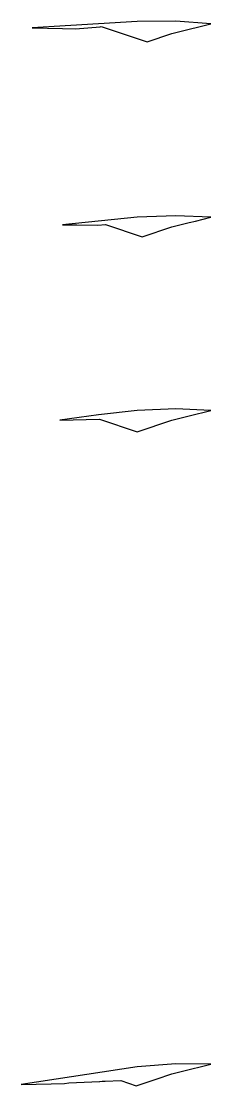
# Model space of a CAD drawing. Extents: x 1376273 to 1384221, y 378927 to 384592.
# Drawn here: x 1381657.7 to 1381706.5, y 381899.6 to 382174.2 of the extents above; entities that cross this region are included whole.
import ezdxf

# ---------------------------------------------------------------- set-up
doc = ezdxf.new("R2010")
doc.units = 0
doc.layers.add('T_Notes', color=7, linetype='Continuous')

msp = doc.modelspace()

# ---------------------------------------------------------------- linework, layer by layer
at = {"layer": 'T_Notes'}
for p, q in [((1381687.55, 382174.15), (1381660.53, 382172.5)), ((1381697.55, 382174.19), (1381687.55, 382174.15)), ((1381706.53, 382173.5), (1381697.55, 382174.19)), ((1381687.54, 382123.68), (1381668.35, 382121.7)), ((1381697.54, 382124.04), (1381687.54, 382123.68)), ((1381706.53, 382123.64), (1381697.54, 382124.04)), ((1381677.61, 382072.66), (1381667.6, 382071.29)), ((1381687.54, 382073.82), (1381677.61, 382072.66)), ((1381697.54, 382074.18), (1381687.54, 382073.82)), ((1381706.53, 382073.79), (1381697.54, 382074.18)), ((1381701, 382072.4), (1381706.53, 382073.79)), ((1381667.6, 382071.29), (1381677.86, 382071.54))]:
    msp.add_line(p, q, dxfattribs=at)
for points in [[(1381660.53, 382172.5), (1381668.34, 382172.35), (1381671.63, 382172.22), (1381678, 382172.79), (1381678.29, 382172.82)], [(1381678.29, 382172.82), (1381690.14, 382168.87), (1381696.53, 382171), (1381701, 382172.12), (1381703.45, 382172.73), (1381706.53, 382173.5)], [(1381668.35, 382121.7), (1381671.99, 382121.72), (1381677.46, 382121.58), (1381679.39, 382121.74)], [(1381679.39, 382121.74), (1381688.86, 382118.59), (1381696.53, 382121.14), (1381701, 382122.26), (1381702.6, 382122.66), (1381706.53, 382123.64)], [(1381677.86, 382071.54), (1381687.57, 382068.3), (1381696.53, 382071.29), (1381700.64, 382072.31), (1381701, 382072.4)], [(1381706.53, 381905.21), (1381697.53, 381905.27), (1381687.55, 381904.53), (1381657.69, 381899.9)], [(1381696.53, 381902.71), (1381698.88, 381903.3), (1381706.53, 381905.21)], [(1381683.31, 381900.95), (1381687.27, 381899.63), (1381692.45, 381901.35), (1381696.53, 381902.71)], [(1381657.69, 381899.9), (1381665.38, 381900.1), (1381668.81, 381900.2), (1381669.96, 381900.33), (1381677.84, 381900.71), (1381677.92, 381900.72), (1381678.56, 381900.77), (1381678.67, 381900.77), (1381679.35, 381900.8), (1381683.31, 381900.95)]]:
    msp.add_lwpolyline(points, dxfattribs=at)

doc.saveas('drawing.dxf')
